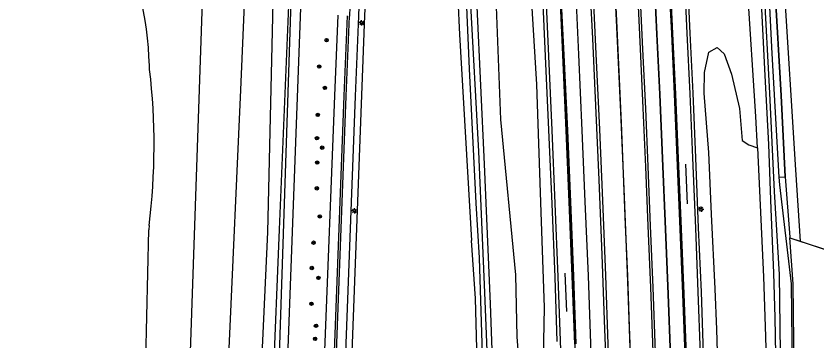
# Model space of a CAD drawing. Extents: x 133000 to 136000, y 400500 to 403500.
# Drawn here: x 133000 to 133188.4, y 401973.7 to 402050.2 of the extents above; entities that cross this region are included whole.
import ezdxf

# ---------------------------------------------------------------- set-up
doc = ezdxf.new("R2010")
doc.units = 0
for name, color, linetype in [('gg-afsc-faunaraster', 7, 'Continuous'), ('gg-afsc-hekwerk', 7, 'Continuous'), ('gg-afsc-lijn draadraster', 7, 'Continuous'), ('gg-knt-BGT kruinlijn', 7, 'Continuous'), ('gg-knt-bovenkant onderkant talud', 7, 'Continuous'), ('gg-knt-bronhoudergrens', 7, 'Continuous'), ('gg-knt-verharding', 7, 'Continuous'), ('gg-knt-verharding nz', 7, 'Continuous'), ('gg-kntw-beschoeiing', 7, 'Continuous'), ('gg-kntw-bovenkant insteek waterloop', 7, 'Continuous'), ('gt-grn-groengrens', 7, 'Continuous'), ('gt-knt-geleideconstructie', 7, 'Continuous'), ('gt-symb-boom', 7, 'Continuous'), ('gt-symb-lichtmast', 7, 'Continuous'), ('gx-grn-maaiveld', 7, 'Continuous'), ('gx-knt-lijn weginrichtingselement', 7, 'Continuous')]:
    doc.layers.add(name, color=color, linetype=linetype)

# ---------------------------------------------------------------- blocks, each defined once
blk = doc.blocks.new('gt0-BOOM')
at = {"layer": 'gt-symb-boom'}
for radius in [0.4, 0.2]:
    blk.add_circle((0, 0), radius, dxfattribs=at)
blk = doc.blocks.new('gt0-LMAST')
at = {"layer": 'gt-symb-lichtmast'}
for p, q in [((-0.18, 0.17), (-0.45, 0.44)), ((-0.01, 0.25), (-0.01, 0.62)), ((0.17, 0.17), (0.44, 0.44)), ((-0.26, 0), (-0.63, 0)), ((-0.18, -0.18), (-0.45, -0.45)), ((-0.01, -0.25), (-0.01, -0.63)), ((0.44, -0.45), (0.17, -0.18)), ((0.24, 0), (0.62, 0))]:
    blk.add_line(p, q, dxfattribs=at)
blk.add_circle((-0.01, 0), 0.25, dxfattribs=at)

msp = doc.modelspace()

# ---------------------------------------------------------------- linework, layer by layer
at = {"layer": 'gg-afsc-faunaraster'}
msp.add_lwpolyline([(133024.27, 401702.93), (133023.52, 401704.3), (133022.3, 401707.77), (133021.86, 401716.2), (133014.8, 401718.15), (133040.76, 401780.83), (133041.9, 401785.39), (133045.59, 401865.99), (133050.22, 401972), (133052.95, 402032.82), (133053.81, 402053.01)], dxfattribs=at)
at = {"layer": 'gg-afsc-hekwerk'}
msp.add_line((133182.18, 401997.99), (133184.64, 401997.19), dxfattribs=at)
for points in [[(133182.18, 401997.99), (133254.67, 401974.16), (133305.83, 401973.85)], [(133184.64, 401997.19), (133254.67, 401974.16), (133303.79, 401973.86)]]:
    msp.add_lwpolyline(points, dxfattribs=at)
at = {"layer": 'gg-afsc-lijn draadraster'}
msp.add_lwpolyline([(133024.27, 401702.93), (133023.52, 401704.3), (133022.3, 401707.77), (133021.86, 401716.2), (133014.8, 401718.15), (133040.76, 401780.83), (133041.9, 401785.39), (133045.59, 401865.99), (133050.22, 401972), (133052.95, 402032.82), (133053.81, 402053.01), (133053.85, 402057.06), (133046.28, 402087.2), (133029.49, 402115.68), (133006.7, 402134.91), (133000, 402136.76)], dxfattribs=at)
at = {"layer": 'gg-knt-BGT kruinlijn'}
for points in [[(133024.27, 401702.93), (133022.26, 401716.19), (133048.63, 401774.05), (133051.97, 401842.53), (133055.9, 401926.26), (133059.28, 401999.37), (133060.88, 402067.01)], [(133043.85, 402053.56), (133035.03, 401797.33), (133006.83, 401718.65), (133040.2, 401670.29), (133040.33, 401631.78), (133026.64, 401614.44)]]:
    msp.add_lwpolyline(points, dxfattribs=at)
at = {"layer": 'gg-knt-bovenkant onderkant talud'}
msp.add_lwpolyline([(133054.59, 401816.46), (133062.06, 402000), (133064.85, 402067.79)], dxfattribs=at)
at = {"layer": 'gg-knt-bronhoudergrens'}
msp.add_lwpolyline([(133227.07, 402236.71), (133190.98, 402213.36), (133187.46, 402210.75), (133183.84, 402207.08), (133181.74, 402204.5), (133180.17, 402202.57), (133178.13, 402198.29), (133176.65, 402193.81), (133175.35, 402189.26), (133175.07, 402184.51), (133175.49, 402163.81), (133178.14, 402105.34), (133180.81, 402057.85), (133183.58, 402013.99), (133184.64, 401997.19)], dxfattribs=at)
at = {"layer": 'gg-knt-verharding'}
for points in [[(133075.74, 402050.38), (133075.03, 402031.39), (133072.59, 401969.47), (133069.78, 401896.41)], [(133080.64, 402050.19), (133079.89, 402031.33), (133077.49, 401969.02), (133074.59, 401896.17), (133073.24, 401896.27)]]:
    msp.add_lwpolyline(points, dxfattribs=at)
msp.add_arc((133865.22, 402024.56), 785, 175.55354, 178.1286, dxfattribs=at)
at = {"layer": 'gg-knt-verharding nz'}
for points in [[(133077.97, 402050.2), (133077.22, 402031.38), (133074.82, 401969.12), (133071.98, 401897.03), (133072.25, 401897.03)], [(133072.25, 401897.03), (133072.51, 401897.02), (133075.35, 401969.05), (133077.76, 402031.37), (133078.51, 402050.14)]]:
    msp.add_lwpolyline(points, dxfattribs=at)
msp.add_arc((133834.1, 402025.17), 756, 175.4175, 178.10675, dxfattribs=at)
at = {"layer": 'gg-kntw-beschoeiing'}
msp.add_lwpolyline([(133181.09, 402012.37), (133180.14, 402031.49), (133178.71, 402057.13), (133177.97, 402070.28), (133175.88, 402112.99)], dxfattribs=at)
at = {"layer": 'gg-kntw-bovenkant insteek waterloop'}
for p, q in [((133031.46, 402037.65), (133031.4, 402038.53)), ((133026.66, 401805.31), (133031.27, 401999.91)), ((133031.28, 402000), (133031.27, 401999.91)), ((133031.35, 402000.91), (133031.28, 402000))]:
    msp.add_line(p, q, dxfattribs=at)
msp.add_lwpolyline([(133067.8, 402073.28), (133058.34, 401820.2), (133057.1, 401820.75), (133065.43, 402072.65)], dxfattribs=at)
for centre, radius, start, end in [((132946.82, 402036.1), 84.61, 1.6476, 47.6352), ((132879.37, 402019.75), 153.14, 352.9319, 6.7125)]:
    msp.add_arc(centre, radius, start, end, dxfattribs=at)
at = {"layer": 'gt-grn-groengrens'}
msp.add_lwpolyline([(133077.78, 401810.11), (133073.41, 401812.62), (133073.7, 401836.98), (133076.29, 401896.03), (133081.41, 402031.59), (133082.1, 402050.3), (133083.11, 402067.68), (133084.14, 402085.11), (133084.94, 402095.41), (133085.32, 402108), (133086.75, 402122.88), (133086.69, 402133.33), (133086.81, 402141.19), (133086.47, 402149.76), (133086.24, 402168.35), (133087.32, 402180.3), (133089.52, 402191.1), (133091.04, 402204.68), (133091.08, 402220.53), (133091.55, 402225.6), (133091.83, 402242.74)], dxfattribs=at)
at = {"layer": 'gt-knt-geleideconstructie'}
msp.add_lwpolyline([(133144.94, 401965.09), (133144.48, 401977.08), (133144.05, 401989.08), (133143.54, 402001.06), (133143.07, 402013.07), (133142.58, 402025.07), (133142.05, 402037.06), (133141.45, 402049.05), (133140.33, 402073.01), (133139.72, 402084.96), (133139.05, 402096.95), (133138.36, 402108.92), (133137.66, 402120.88), (133137, 402132.88), (133135.53, 402156.86), (133134.76, 402168.8), (133133.95, 402180.77), (133133.15, 402192.73), (133132.61, 402200.98)], dxfattribs=at)
at = {"layer": 'gx-grn-maaiveld'}
msp.add_line((133179.64, 402012.29), (133181.09, 402012.37), dxfattribs=at)
for points in [[(133170.15, 402206.25), (133171.13, 402189.1), (133173.81, 402146.13), (133175.88, 402112.99), (133177.97, 402070.28), (133178.71, 402057.13), (133180.14, 402031.49), (133181.09, 402012.37)], [(133150.44, 402056.07), (133150.91, 402045.91), (133151.57, 402031.84), (133152.25, 402016.7), (133152.92, 402000.01), (133153.56, 401984.75), (133154.09, 401970.18), (133154.6, 401956.02)], [(133154.14, 402056.25), (133154.6, 402046.05), (133155.3, 402031.82), (133155.95, 402016.74), (133156.61, 402000.09), (133157.23, 401984.86), (133157.78, 401970.38), (133158.29, 401956.15)], [(133161.89, 401970.75), (133161.38, 401985.29), (133160.74, 402000.39), (133160.07, 402016.84), (133159.41, 402032.01), (133158.77, 402046.18), (133158.24, 402056.46)], [(133174.56, 402019.19), (133174.2, 402026.52), (133172.26, 402056.92)], [(133176.05, 402057.04), (133177.4, 402032.03), (133178.51, 402008.9), (133179.7, 401989.36), (133180.34, 401940.21), (133181.46, 401906.42), (133181.54, 401901.72), (133182.25, 401857.4), (133183.35, 401809.95), (133183.23, 401809.55), (133183.03, 401809.33), (133182.8, 401809.26), (133182.54, 401809.3), (133182.3, 401809.63), (133181.77, 401846.49), (133180.25, 401901.69), (133180.03, 401909.63), (133178.78, 401979.28), (133178.42, 401989.73), (133177.79, 402004.82), (133177.25, 402019.98), (133176.41, 402036.17), (133175.69, 402050.24), (133175.36, 402057.02)], [(133177.19, 402057.08), (133177.97, 402041.36), (133179.64, 402012.29)], [(133104.01, 402054.21), (133104.44, 402045.88), (133105.84, 402021.64), (133107.24, 401997.39)], [(133110.16, 401960.62), (133109.12, 401993.28), (133108.36, 402006.14), (133106.81, 402037.75), (133106.04, 402054.26)], [(133106.96, 402054.29), (133108.87, 402018.29), (133110.29, 401985.16), (133111.54, 401953.81)], [(133108.36, 402054.33), (133108.47, 402052.32), (133110.21, 402015.35), (133111.65, 401982.46), (133112.86, 401949.88), (133113.88, 401916.23), (133114.47, 401900.41), (133115.39, 401875.3), (133116.4, 401826.4), (133115.7, 401816.24), (133115.91, 401815.75), (133116.72, 401815.32), (133124.58, 401816.32), (133125.02, 401816.02), (133125.2, 401815.5), (133125.11, 401810.46), (133124.98, 401810.09), (133124.48, 401809.89), (133118.92, 401810.42), (133114.13, 401811.62), (133112.8, 401812.75)], [(133112.96, 402054.45), (133114.08, 402025.85), (133117.58, 401989.27), (133117.94, 401974.68), (133119.97, 401948.5), (133119.89, 401942.54), (133118.25, 401927.47), (133116.69, 401907.37), (133118.79, 401900.45), (133119.49, 401898.15), (133122.31, 401893.7), (133123.78, 401889.96), (133123.97, 401883.83), (133125.15, 401850.74), (133126.29, 401824.41), (133126.07, 401808.22), (133125.46, 401807.24)], [(133121.3, 402054.73), (133122.52, 402034.1), (133123.55, 402004.08), (133124.35, 401981.6), (133123.64, 401945.95), (133123.48, 401928.54), (133124.21, 401920.93), (133126.55, 401911.21), (133126.87, 401905.45), (133127.29, 401895.39), (133128.72, 401847.35), (133129.41, 401810.46), (133129.77, 401808.49), (133129.93, 401807.92), (133129.99, 401802.66), (133129.51, 401793.52), (133129.92, 401767.08), (133130.44, 401731.11), (133130.44, 401730.56)], [(133123.98, 402054.76), (133124.62, 402040.73), (133125.42, 402023.42), (133126.17, 402006.04), (133126.85, 401988.79), (133127.36, 401973.62)], [(133128.1, 402054.96), (133128.1, 402054.92), (133128.74, 402041.05), (133129.57, 402023.28), (133130.27, 402006.49), (133130.99, 401988.98), (133131.6, 401973.02), (133132.2, 401955.24)], [(133131.81, 402055.15), (133131.82, 402055.02), (133132.44, 402041.17), (133133.26, 402023.29), (133133.97, 402006.57), (133134.69, 401989.09), (133135.3, 401973.11), (133135.93, 401955.37)], [(133135.9, 402055.36), (133135.92, 402054.85), (133136.53, 402041.26), (133137.36, 402023.49), (133138.08, 402006.77), (133138.78, 401989.13), (133139.35, 401973), (133140.01, 401955.51)], [(133146.35, 402055.86), (133146.99, 402042.45), (133147.59, 402028.48), (133148.21, 402014.75), (133148.8, 402000.86), (133149.37, 401986.34), (133149.96, 401971.19), (133150.47, 401956.9), (133150.5, 401955.88)], [(133167.05, 401963.21), (133165.28, 401968.49), (133165.03, 401976.41), (133164.63, 401986), (133163.74, 402003.58), (133163.11, 402018.1), (133162.04, 402032.05), (133162.12, 402036.87), (133163.13, 402041.7), (133165.12, 402042.81), (133166.75, 402041.31), (133168.46, 402036.48), (133170.35, 402028.46), (133170.99, 402020.92), (133172.55, 402019.9), (133174.56, 402019.19)], [(133174.56, 402019.19), (133176.03, 401988.8), (133176.44, 401974.76)], [(133179.64, 402012.29), (133179.74, 402010.49), (133182.52, 401987.15), (133183.36, 401912.43), (133183.43, 401901.76), (133183.64, 401867.98), (133185.22, 401812.52), (133184.37, 401808.82), (133182.83, 401807.78), (133181.61, 401807.85), (133180.9, 401808.56)], [(133181.09, 402012.37), (133182.17, 401998.15), (133182.18, 401997.99)], [(133183.94, 401902.02), (133183.86, 401912.43), (133183.02, 401987.18), (133182.18, 401997.99)], [(133110.96, 401900.39), (133110.65, 401921.17), (133108.86, 401960.21), (133108.23, 401983.7), (133107.24, 401997.39)], [(133176.44, 401974.76), (133177.12, 401951.36), (133178.1, 401908.57), (133178.26, 401901.64), (133179.22, 401860.69), (133180.34, 401813.01), (133180.44, 401810.51), (133180.9, 401808.56)]]:
    msp.add_lwpolyline(points, dxfattribs=at)
at = {"layer": 'gx-knt-lijn weginrichtingselement'}
for p, q in [((133158.12, 402005.98), (133157.69, 402015.36)), ((133129.2, 401989.7), (133129.65, 401980.64))]:
    msp.add_line(p, q, dxfattribs=at)
for points in [[(133144.78, 401967.69), (133144.05, 401987.72), (133143.27, 402007.62), (133142.45, 402027.66), (133141.48, 402047.59), (133141.1, 402055.61), (133140.54, 402067.53), (133139.52, 402087.54), (133138.42, 402107.41), (133137.27, 402127.4), (133136.08, 402147.33), (133134.81, 402167.27), (133133.5, 402187.16), (133132.17, 402207.11), (133130.68, 402226.95), (133129.25, 402246.92), (133127.7, 402266.79), (133126.15, 402286.73), (133124.49, 402306.61)], [(133112.25, 402253.92), (133113.06, 402243.52), (133114.27, 402226.93), (133115.51, 402209.34), (133116.88, 402189.73), (133117.96, 402173.71), (133119.18, 402154.42), (133119.19, 402154.26), (133120.32, 402135.96), (133121.3, 402119.3), (133122.29, 402102.64), (133123.22, 402084.89), (133124.04, 402068.38), (133124.76, 402054.81), (133124.76, 402054.8), (133125.37, 402040.72), (133126.16, 402023.3), (133126.87, 402006.12), (133127.57, 401988.84), (133128.24, 401971.66)], [(133131.6, 401973.02), (133130.99, 401988.98), (133130.27, 402006.49), (133129.57, 402023.28), (133128.74, 402041.05), (133128.1, 402054.92), (133128.1, 402054.96), (133127.46, 402068.57), (133126.6, 402085.18), (133125.68, 402102.71), (133124.72, 402119.48), (133123.7, 402136.24), (133122.6, 402154.64), (133122.59, 402154.86), (133121.4, 402173.49), (133120.28, 402190.05), (133118.96, 402209.55), (133117.65, 402227.37), (133116.43, 402243.7), (133115.61, 402254.2)], [(133131.92, 401973.04), (133131.33, 401989.02), (133130.62, 402006.51), (133129.92, 402023.28), (133129.05, 402041.05), (133128.37, 402054.91), (133128.37, 402054.98), (133127.75, 402068.62), (133126.9, 402085.45), (133125.97, 402102.74), (133125.02, 402119.46), (133124.04, 402136.27), (133122.92, 402154.33), (133122.9, 402154.66), (133121.68, 402173.54), (133120.62, 402190.06), (133119.25, 402209.58), (133117.97, 402227.36), (133116.74, 402243.77), (133115.94, 402254.23)], [(133119.33, 402254.51), (133120.15, 402243.86), (133121.36, 402227.47), (133122.65, 402209.67), (133123.99, 402190.51), (133125.12, 402173.78), (133126.25, 402155.4), (133126.28, 402154.89), (133127.42, 402136.39), (133128.47, 402119.33), (133129.37, 402102.86), (133130.34, 402085.11), (133131.17, 402068.66), (133131.81, 402055.15), (133131.82, 402055.02), (133132.44, 402041.17), (133133.26, 402023.29), (133133.97, 402006.57), (133134.69, 401989.09), (133135.3, 401973.11)], [(133150.6, 401971.13), (133150.02, 401986.33), (133149.43, 402000.85), (133148.86, 402014.76), (133148.27, 402028.43), (133147.62, 402042.43), (133146.99, 402055.89), (133146.97, 402056.37), (133146.3, 402069.26), (133145.78, 402080.92), (133145.09, 402093.05), (133144.46, 402105.03), (133143.78, 402117.08), (133143.08, 402128.94), (133142.37, 402141.09), (133141.7, 402152.62), (133141.49, 402155.83), (133140.92, 402164.74), (133140.12, 402176.68)], [(133154.09, 401970.18), (133153.56, 401984.75), (133152.92, 402000.01), (133152.25, 402016.7), (133151.57, 402031.84), (133150.91, 402045.91), (133150.44, 402056.07), (133150.43, 402056.37), (133149.79, 402069.37), (133149.16, 402081.35), (133148.56, 402093.27), (133147.89, 402105.24), (133147.21, 402117.22), (133146.52, 402129.22), (133145.8, 402141.18), (133145.09, 402153.14), (133144.91, 402156.03), (133144.35, 402165.08), (133143.57, 402176.85)], [(133146.96, 402177.14), (133147.72, 402165.36), (133148.28, 402156.23), (133148.48, 402153.06), (133149.18, 402141.19), (133149.9, 402129.54), (133150.59, 402117.54), (133151.31, 402105.39), (133151.95, 402093.52), (133152.57, 402081.28), (133153.16, 402069.6), (133153.82, 402056.34), (133153.83, 402056.24), (133154.32, 402046.07), (133154.98, 402031.81), (133155.62, 402016.81), (133156.33, 402000.07), (133156.92, 401984.84), (133157.46, 401970.38)], [(133157.78, 401970.38), (133157.23, 401984.86), (133156.61, 402000.09), (133155.95, 402016.74), (133155.3, 402031.82), (133154.6, 402046.05), (133154.14, 402056.25), (133154.13, 402056.41), (133153.48, 402069.62), (133152.88, 402081.26), (133152.27, 402093.55), (133151.61, 402105.4), (133150.91, 402117.57), (133150.19, 402129.57), (133149.51, 402141.23), (133148.79, 402153.08), (133148.59, 402156.25), (133148.02, 402165.32), (133147.26, 402177.13)], [(133161.19, 401970.68), (133160.63, 401985.28), (133160.04, 402000.3), (133159.36, 402016.83), (133158.72, 402031.87), (133158.06, 402046.15), (133157.55, 402056.42), (133157.55, 402056.48), (133156.88, 402069.63), (133156.34, 402081.42), (133155.66, 402093.83), (133155, 402105.75), (133154.34, 402117.56), (133153.64, 402129.91), (133152.91, 402141.81), (133152.2, 402153.42), (133152.01, 402156.45), (133151.47, 402165.34), (133150.76, 402176.82)], [(133135.23, 402055.37), (133135.71, 402044.87), (133136.41, 402029.18), (133137.22, 402011.62), (133137.91, 401994.04), (133138.6, 401976.48), (133139.24, 401958.89)]]:
    msp.add_lwpolyline(points, dxfattribs=at)

# ---------------------------------------------------------------- block references
at = {"layer": 'gt-symb-boom'}
for p in [(133073.14, 402044.52), (133071.41, 402038.3), (133072.73, 402033.28), (133071.06, 402026.93), (133070.87, 402021.44), (133072.09, 402019.22), (133070.93, 402015.72), (133070.84, 402009.66), (133071.51, 402003.05), (133070.06, 401996.87), (133069.65, 401990.91), (133071.21, 401988.58), (133069.57, 401982.49), (133070.64, 401977.33), (133070.42, 401974.25)]:
    msp.add_blockref('gt0-BOOM', p, dxfattribs=at)
at = {"layer": 'gt-symb-lichtmast'}
for p in [(133081.37, 402048.57), (133161.3, 402004.77), (133079.68, 402004.34)]:
    msp.add_blockref('gt0-LMAST', p, dxfattribs=at)

doc.saveas('drawing.dxf')
